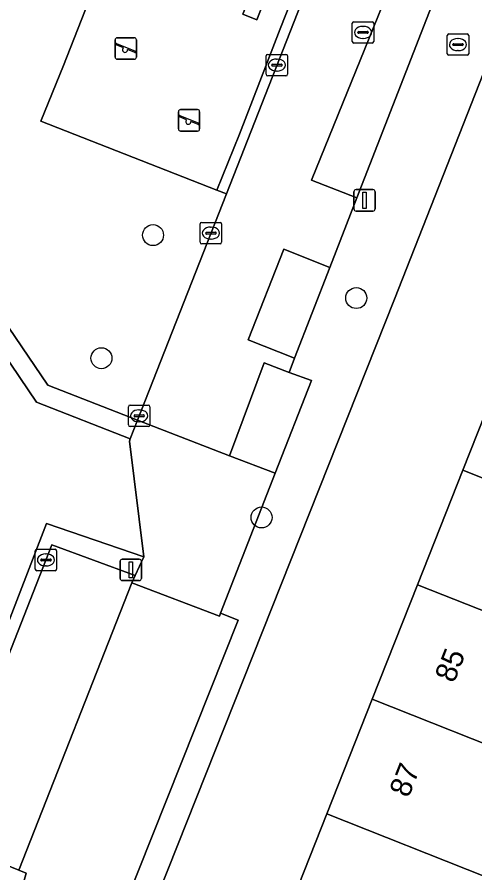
# Model space of a CAD drawing. Extents: x 160349 to 161355, y 381727 to 382854.
# Drawn here: x 160655.2 to 160676.57, y 382098.58 to 382138.52 of the extents above; entities that cross this region are included whole.
import ezdxf

# ---------------------------------------------------------------- set-up
doc = ezdxf.new("R2010")
doc.units = 0
for name, color, linetype in [('IMGEO_Boom', 7, 'Continuous'), ('IMGEO_Brandkraan', 7, 'Continuous'), ('IMGEO_Erf', 7, 'Continuous'), ('IMGEO_Groenvoorziening', 7, 'Continuous'), ('IMGEO_Hek', 7, 'Continuous'), ('IMGEO_Kolk', 7, 'Continuous'), ('IMGEO_Lichtmast', 7, 'Continuous'), ('IMGEO_Pand', 7, 'Continuous'), ('IMGEO_Pand_nummerreeks', 7, 'Continuous'), ('IMGEO_Parkeervlak_open', 7, 'Continuous'), ('IMGEO_Rijbaan_lokaal_open', 7, 'Continuous'), ('IMGEO_Rioolput', 7, 'Continuous'), ('IMGEO_Speelvoorziening', 7, 'Continuous'), ('IMGEO_Terreindeel_zand', 7, 'Continuous'), ('IMGEO_Voetpad_open', 7, 'Continuous'), ('IMGEO_Woonerf_open', 7, 'Continuous')]:
    doc.layers.add(name, color=color, linetype=linetype)

msp = doc.modelspace()

# ---------------------------------------------------------------- linework, layer by layer
at = {"layer": 'IMGEO_Boom'}
for centre in [(160661.546, 382128.343), (160671.031, 382125.406), (160659.137, 382122.599), (160666.61, 382115.165)]:
    msp.add_circle(centre, 0.489, dxfattribs=at)
at = {"layer": 'IMGEO_Brandkraan'}
for p, q in [((160675.278, 382136.81), (160675.278, 382137.662)), ((160675.353, 382137.736), (160676.205, 382137.736)), ((160676.279, 382137.662), (160676.279, 382136.81)), ((160675.537, 382137.23), (160675.537, 382137.242)), ((160675.975, 382137.193), (160675.577, 382137.193)), ((160675.58, 382137.279), (160675.978, 382137.279)), ((160675.766, 382137.516), (160675.791, 382137.516)), ((160676.021, 382137.242), (160676.021, 382137.23)), ((160675.789, 382136.956), (160675.764, 382136.956)), ((160676.205, 382136.736), (160675.353, 382136.736))]:
    msp.add_line(p, q, dxfattribs=at)
for points in [[(160675.278, 382136.81), (160675.278, 382137.662)], [(160675.353, 382137.736), (160676.205, 382137.736)], [(160676.279, 382137.662), (160676.279, 382136.81)], [(160676.205, 382136.736), (160675.353, 382136.736)]]:
    msp.add_lwpolyline(points, dxfattribs=at)
for centre, radius, start, end in [((160675.355, 382137.66), 0.0765, 91.552, 178.448), ((160675.355, 382137.66), 0.0765, 91.552, 178.448), ((160676.203, 382137.66), 0.0765, 1.552, 88.448), ((160676.203, 382137.66), 0.0765, 1.552, 88.448), ((160675.577, 382137.239), 0.0403, 85.8775, 175.7526), ((160675.574, 382137.229), 0.0366, 178.938, 274.7102), ((160675.978, 382137.236), 0.043, 264.8664, 352.4533), ((160675.982, 382137.241), 0.0386, 1.7309, 96.639), ((160675.355, 382136.812), 0.0765, 181.552, 268.448), ((160675.355, 382136.812), 0.0765, 181.552, 268.448), ((160676.203, 382136.812), 0.0765, 271.552, 358.448), ((160676.203, 382136.812), 0.0765, 271.552, 358.448)]:
    msp.add_arc(centre, radius, start, end, dxfattribs=at)
for centre, major_axis, ratio, start_param, end_param in [((160675.765, 382137.236), (-0.387, 0.002), 0.722429, 4.712389, 7.853982), ((160675.79, 382137.236), (-0.39, 0.002), 0.717154, 1.570796, 4.712389)]:
    msp.add_ellipse(centre, major_axis=major_axis, ratio=ratio, start_param=start_param, end_param=end_param, dxfattribs=at)
at = {"layer": 'IMGEO_Erf'}
msp.add_lwpolyline([(160669.66, 382101.331), (160671.777, 382106.678), (160673.894, 382112.022), (160676.01, 382117.368), (160678.127, 382122.713), (160680.243, 382128.058), (160682.36, 382133.403), (160684.476, 382138.748), (160686.593, 382144.093), (160688.754, 382149.551), (160683.199, 382151.736), (160672.819, 382125.35), (160661.371, 382096.521), (160642.897, 382049.998), (160648.453, 382047.774), (160650.611, 382053.225), (160652.728, 382058.571), (160654.845, 382063.916), (160656.961, 382069.26), (160659.078, 382074.606), (160661.194, 382079.95), (160663.311, 382085.296), (160665.428, 382090.642), (160667.544, 382095.987)], close=True, dxfattribs=at)
at = {"layer": 'IMGEO_Groenvoorziening'}
for points in [[(160664.967, 382130.268), (160664.529, 382130.44), (160656.307, 382133.663), (160657.374, 382136.267), (160660.593, 382144.471), (160660.717, 382144.788), (160660.766, 382144.913), (160657.203, 382146.188), (160652.183, 382131.447), (160648.46, 382128.049), (160653.282, 382126.28), (160656.632, 382121.346), (160660.821, 382119.703)], [(160651.014, 382100.51), (160656.58, 382114.877), (160661.113, 382113.328), (160660.44, 382118.731), (160660.482, 382118.837), (160656.107, 382120.553), (160652.921, 382125.241), (160651.823, 382122.083), (160648.644, 382112.935), (160643.778, 382114.734), (160645.038, 382111.223), (160643.02, 382104.771), (160642.284, 382102.417), (160646.942, 382100.689), (160650.557, 382099.348)]]:
    msp.add_lwpolyline(points, close=True, dxfattribs=at)
at = {"layer": 'IMGEO_Hek'}
msp.add_lwpolyline([(160657.374, 382136.267), (160656.307, 382133.663), (160664.529, 382130.44), (160665.577, 382133.048)], dxfattribs=at)
at = {"layer": 'IMGEO_Kolk'}
for p, q in [((160666.899, 382136.779), (160667.751, 382136.779)), ((160666.824, 382135.853), (160666.824, 382136.705)), ((160667.312, 382136.559), (160667.337, 382136.559)), ((160667.825, 382136.705), (160667.825, 382135.853)), ((160667.083, 382136.273), (160667.083, 382136.285)), ((160667.521, 382136.236), (160667.123, 382136.236)), ((160667.126, 382136.322), (160667.524, 382136.322)), ((160667.335, 382135.999), (160667.31, 382135.999)), ((160667.567, 382136.285), (160667.567, 382136.273)), ((160667.751, 382135.779), (160666.899, 382135.779)), ((160663.746, 382128.011), (160663.746, 382128.863)), ((160663.821, 382128.937), (160664.673, 382128.937)), ((160664.747, 382128.863), (160664.747, 382128.011)), ((160664.005, 382128.431), (160664.005, 382128.443)), ((160664.443, 382128.394), (160664.045, 382128.394)), ((160664.048, 382128.48), (160664.446, 382128.48)), ((160664.234, 382128.717), (160664.259, 382128.717)), ((160664.489, 382128.443), (160664.489, 382128.431)), ((160664.257, 382128.157), (160664.232, 382128.157)), ((160664.673, 382127.937), (160663.821, 382127.937)), ((160660.474, 382120.408), (160661.326, 382120.408)), ((160660.399, 382119.482), (160660.399, 382120.334)), ((160660.887, 382120.188), (160660.912, 382120.188)), ((160661.4, 382120.334), (160661.4, 382119.482)), ((160660.658, 382119.902), (160660.658, 382119.914)), ((160661.096, 382119.865), (160660.698, 382119.865)), ((160660.701, 382119.951), (160661.099, 382119.951)), ((160660.91, 382119.628), (160660.885, 382119.628)), ((160661.142, 382119.914), (160661.142, 382119.902)), ((160661.326, 382119.408), (160660.474, 382119.408)), ((160656.046, 382112.756), (160656.046, 382113.608)), ((160656.121, 382113.682), (160656.973, 382113.682)), ((160657.047, 382113.608), (160657.047, 382112.756)), ((160656.305, 382113.176), (160656.305, 382113.188)), ((160656.348, 382113.225), (160656.746, 382113.225)), ((160656.534, 382113.462), (160656.559, 382113.462)), ((160656.789, 382113.188), (160656.789, 382113.176)), ((160656.743, 382113.139), (160656.345, 382113.139)), ((160656.557, 382112.902), (160656.532, 382112.902)), ((160656.973, 382112.682), (160656.121, 382112.682))]:
    msp.add_line(p, q, dxfattribs=at)
for points in [[(160666.899, 382136.779), (160667.751, 382136.779)], [(160666.824, 382135.853), (160666.824, 382136.705)], [(160667.825, 382136.705), (160667.825, 382135.853)], [(160667.751, 382135.779), (160666.899, 382135.779)], [(160663.746, 382128.011), (160663.746, 382128.863)], [(160663.821, 382128.937), (160664.673, 382128.937)], [(160664.747, 382128.863), (160664.747, 382128.011)], [(160664.673, 382127.937), (160663.821, 382127.937)], [(160660.474, 382120.408), (160661.326, 382120.408)], [(160660.399, 382119.482), (160660.399, 382120.334)], [(160661.4, 382120.334), (160661.4, 382119.482)], [(160661.326, 382119.408), (160660.474, 382119.408)], [(160656.046, 382112.756), (160656.046, 382113.608)], [(160656.121, 382113.682), (160656.973, 382113.682)], [(160657.047, 382113.608), (160657.047, 382112.756)], [(160656.973, 382112.682), (160656.121, 382112.682)]]:
    msp.add_lwpolyline(points, dxfattribs=at)
for centre, radius, start, end in [((160666.901, 382136.703), 0.0765, 91.552, 178.448), ((160666.901, 382136.703), 0.0765, 91.552, 178.448), ((160667.749, 382136.703), 0.0765, 1.552, 88.448), ((160667.749, 382136.703), 0.0765, 1.552, 88.448), ((160667.123, 382136.282), 0.0403, 85.8775, 175.7526), ((160667.12, 382136.272), 0.0366, 178.938, 274.7102), ((160667.524, 382136.279), 0.043, 264.8664, 352.4533), ((160667.528, 382136.284), 0.0386, 1.7309, 96.639), ((160666.901, 382135.855), 0.0765, 181.552, 268.448), ((160666.901, 382135.855), 0.0765, 181.552, 268.448), ((160667.749, 382135.855), 0.0765, 271.552, 358.448), ((160667.749, 382135.855), 0.0765, 271.552, 358.448), ((160663.823, 382128.861), 0.0765, 91.552, 178.448), ((160663.823, 382128.861), 0.0765, 91.552, 178.448), ((160664.671, 382128.861), 0.0765, 1.552, 88.448), ((160664.671, 382128.861), 0.0765, 1.552, 88.448), ((160664.045, 382128.44), 0.0403, 85.8775, 175.7526), ((160664.042, 382128.43), 0.0366, 178.938, 274.7102), ((160664.446, 382128.437), 0.043, 264.8664, 352.4533), ((160664.45, 382128.442), 0.0386, 1.7309, 96.639), ((160663.823, 382128.013), 0.0765, 181.552, 268.448), ((160663.823, 382128.013), 0.0765, 181.552, 268.448), ((160664.671, 382128.013), 0.0765, 271.552, 358.448), ((160664.671, 382128.013), 0.0765, 271.552, 358.448), ((160660.476, 382120.332), 0.0765, 91.552, 178.448), ((160660.476, 382120.332), 0.0765, 91.552, 178.448), ((160661.324, 382120.332), 0.0765, 1.552, 88.448), ((160661.324, 382120.332), 0.0765, 1.552, 88.448), ((160660.698, 382119.911), 0.0403, 85.8775, 175.7526), ((160660.695, 382119.901), 0.0366, 178.938, 274.7102), ((160661.099, 382119.908), 0.043, 264.8664, 352.4533), ((160661.103, 382119.913), 0.0386, 1.7309, 96.639), ((160660.476, 382119.484), 0.0765, 181.552, 268.448), ((160660.476, 382119.484), 0.0765, 181.552, 268.448), ((160661.324, 382119.484), 0.0765, 271.552, 358.448), ((160661.324, 382119.484), 0.0765, 271.552, 358.448), ((160656.123, 382113.606), 0.0765, 91.552, 178.448), ((160656.123, 382113.606), 0.0765, 91.552, 178.448), ((160656.971, 382113.606), 0.0765, 1.552, 88.448), ((160656.971, 382113.606), 0.0765, 1.552, 88.448), ((160656.345, 382113.185), 0.0403, 85.8775, 175.7526), ((160656.75, 382113.187), 0.0386, 1.7309, 96.639), ((160656.342, 382113.175), 0.0366, 178.938, 274.7102), ((160656.746, 382113.182), 0.043, 264.8664, 352.4533), ((160656.123, 382112.758), 0.0765, 181.552, 268.448), ((160656.123, 382112.758), 0.0765, 181.552, 268.448), ((160656.971, 382112.758), 0.0765, 271.552, 358.448), ((160656.971, 382112.758), 0.0765, 271.552, 358.448)]:
    msp.add_arc(centre, radius, start, end, dxfattribs=at)
for centre, major_axis, ratio, start_param, end_param in [((160667.311, 382136.279), (-0.387, 0.002), 0.722429, 4.712389, 7.853982), ((160667.336, 382136.279), (-0.39, 0.002), 0.717154, 1.570796, 4.712389), ((160664.233, 382128.437), (-0.387, 0.002), 0.722429, 4.712389, 7.853982), ((160664.258, 382128.437), (-0.39, 0.002), 0.717154, 1.570796, 4.712389), ((160660.886, 382119.908), (-0.387, 0.002), 0.722429, 4.712389, 7.853982), ((160660.911, 382119.908), (-0.39, 0.002), 0.717154, 1.570796, 4.712389), ((160656.533, 382113.182), (-0.387, 0.002), 0.722429, 4.712389, 7.853982), ((160656.558, 382113.182), (-0.39, 0.002), 0.717154, 1.570796, 4.712389)]:
    msp.add_ellipse(centre, major_axis=major_axis, ratio=ratio, start_param=start_param, end_param=end_param, dxfattribs=at)
at = {"layer": 'IMGEO_Lichtmast'}
for p, q in [((160670.919, 382129.566), (160670.919, 382130.366)), ((160670.919, 382130.366), (160670.919, 382129.566)), ((160671.019, 382130.466), (160671.809, 382130.466)), ((160671.809, 382130.466), (160671.019, 382130.466)), ((160671.909, 382130.366), (160671.909, 382129.566)), ((160671.909, 382129.566), (160671.909, 382130.366)), ((160671.809, 382129.466), (160671.019, 382129.466)), ((160671.019, 382129.466), (160671.809, 382129.466)), ((160660.11, 382113.219), (160660.9, 382113.219)), ((160660.9, 382113.219), (160660.11, 382113.219)), ((160660.01, 382112.319), (160660.01, 382113.119)), ((160660.01, 382113.119), (160660.01, 382112.319)), ((160661, 382113.119), (160661, 382112.319)), ((160661, 382112.319), (160661, 382113.119)), ((160660.9, 382112.219), (160660.11, 382112.219)), ((160660.11, 382112.219), (160660.9, 382112.219))]:
    msp.add_line(p, q, dxfattribs=at)
for points in [[(160671.339, 382130.341), (160671.489, 382130.341), (160671.489, 382129.591), (160671.339, 382129.591), (160671.339, 382130.341)], [(160660.43, 382113.094), (160660.58, 382113.094), (160660.58, 382112.344), (160660.43, 382112.344), (160660.43, 382113.094)]]:
    msp.add_lwpolyline(points, dxfattribs=at)
for centre, start, end in [((160671.019, 382130.366), 90, 180), ((160671.019, 382130.366), 90, 180), ((160671.809, 382130.366), 0, 90), ((160671.809, 382130.366), 360, 90), ((160671.019, 382129.566), 180, 270), ((160671.019, 382129.566), 180, 270), ((160671.809, 382129.566), 270, 0), ((160671.809, 382129.566), 270, 0), ((160660.11, 382113.119), 90, 180), ((160660.11, 382113.119), 90, 180), ((160660.9, 382113.119), 0, 90), ((160660.9, 382113.119), 360, 90), ((160660.11, 382112.319), 180, 270), ((160660.11, 382112.319), 180, 270), ((160660.9, 382112.319), 270, 0), ((160660.9, 382112.319), 270, 0)]:
    msp.add_arc(centre, 0.1, start, end, dxfattribs=at)
at = {"layer": 'IMGEO_Pand'}
for points in [[(160685.581, 382119.763), (160678.127, 382122.713), (160676.01, 382117.368), (160683.465, 382114.418)], [(160683.465, 382114.418), (160676.01, 382117.368), (160673.894, 382112.022), (160681.348, 382109.073), (160684.058, 382107.964), (160686.187, 382113.34)], [(160673.894, 382112.022), (160671.777, 382106.678), (160679.231, 382103.728), (160681.348, 382109.073)], [(160677.114, 382098.382), (160679.231, 382103.728), (160671.777, 382106.678), (160669.66, 382101.331)], [(160677.114, 382098.382), (160669.66, 382101.331), (160667.544, 382095.987), (160674.184, 382093.359), (160674.998, 382093.037), (160677.313, 382092.121), (160678.22, 382091.762), (160679.253, 382094.371), (160676.031, 382095.647)]]:
    msp.add_lwpolyline(points, close=True, dxfattribs=at)
at = {"layer": 'IMGEO_Parkeervlak_open'}
for points in [[(160674.662, 382139.353), (160672.676, 382140.124), (160668.949, 382130.906), (160671.062, 382130.085)], [(160669.801, 382126.839), (160667.646, 382127.685), (160665.985, 382123.452), (160668.154, 382122.601)], [(160668.937, 382121.552), (160667.897, 382121.939), (160666.726, 382122.375), (160665.116, 382118.049), (160667.248, 382117.228)], [(160660.716, 382112.452), (160656.825, 382113.882), (160651.466, 382100.264), (160655.285, 382098.702), (160660.563, 382112.113)]]:
    msp.add_lwpolyline(points, close=True, dxfattribs=at)
at = {"layer": 'IMGEO_Rijbaan_lokaal_open'}
msp.add_lwpolyline([(160667.248, 382117.228), (160665.116, 382118.049), (160660.821, 382119.703), (160660.482, 382118.837), (160660.44, 382118.731), (160661.113, 382113.328), (160660.716, 382112.452), (160660.563, 382112.113), (160664.643, 382110.561), (160664.699, 382110.704)], close=True, dxfattribs=at)
at = {"layer": 'IMGEO_Rioolput'}
for p, q in [((160670.847, 382137.38), (160670.847, 382138.232)), ((160670.922, 382138.306), (160671.774, 382138.306)), ((160671.335, 382138.086), (160671.36, 382138.086)), ((160671.848, 382138.232), (160671.848, 382137.38)), ((160671.106, 382137.8), (160671.106, 382137.812)), ((160671.544, 382137.763), (160671.146, 382137.763)), ((160671.149, 382137.849), (160671.547, 382137.849)), ((160671.59, 382137.812), (160671.59, 382137.8)), ((160671.774, 382137.306), (160670.922, 382137.306)), ((160671.358, 382137.526), (160671.333, 382137.526))]:
    msp.add_line(p, q, dxfattribs=at)
for points in [[(160670.847, 382137.38), (160670.847, 382138.232)], [(160670.922, 382138.306), (160671.774, 382138.306)], [(160671.848, 382138.232), (160671.848, 382137.38)], [(160671.774, 382137.306), (160670.922, 382137.306)]]:
    msp.add_lwpolyline(points, dxfattribs=at)
for centre, radius, start, end in [((160670.924, 382138.23), 0.0765, 91.552, 178.448), ((160670.924, 382138.23), 0.0765, 91.552, 178.448), ((160671.772, 382138.23), 0.0765, 1.552, 88.448), ((160671.772, 382138.23), 0.0765, 1.552, 88.448), ((160671.146, 382137.809), 0.0403, 85.8775, 175.7526), ((160671.143, 382137.799), 0.0366, 178.938, 274.7102), ((160671.547, 382137.806), 0.043, 264.8664, 352.4533), ((160671.551, 382137.811), 0.0386, 1.7309, 96.639), ((160670.924, 382137.382), 0.0765, 181.552, 268.448), ((160670.924, 382137.382), 0.0765, 181.552, 268.448), ((160671.772, 382137.382), 0.0765, 271.552, 358.448), ((160671.772, 382137.382), 0.0765, 271.552, 358.448)]:
    msp.add_arc(centre, radius, start, end, dxfattribs=at)
for centre, major_axis, ratio, start_param, end_param in [((160671.334, 382137.806), (-0.387, 0.002), 0.722429, 4.712389, 7.853982), ((160671.359, 382137.806), (-0.39, 0.002), 0.717154, 1.570796, 4.712389)]:
    msp.add_ellipse(centre, major_axis=major_axis, ratio=ratio, start_param=start_param, end_param=end_param, dxfattribs=at)
at = {"layer": 'IMGEO_Speelvoorziening'}
for p, q in [((160659.877, 382137.555), (160660.667, 382137.555)), ((160660.667, 382137.555), (160659.877, 382137.555)), ((160659.777, 382136.655), (160659.777, 382137.455)), ((160659.777, 382137.455), (160659.777, 382136.655)), ((160660.16, 382137.083), (160659.821, 382137.22)), ((160659.846, 382137.28), (160660.722, 382136.927)), ((160660.767, 382137.455), (160660.767, 382136.655)), ((160660.767, 382136.655), (160660.767, 382137.455)), ((160660.698, 382136.867), (160660.358, 382137.004)), ((160660.667, 382136.555), (160659.877, 382136.555)), ((160659.877, 382136.555), (160660.667, 382136.555)), ((160662.732, 382133.302), (160662.732, 382134.102)), ((160662.732, 382134.102), (160662.732, 382133.302)), ((160662.832, 382134.202), (160663.622, 382134.202)), ((160663.622, 382134.202), (160662.832, 382134.202)), ((160663.722, 382134.102), (160663.722, 382133.302)), ((160663.722, 382133.302), (160663.722, 382134.102)), ((160663.115, 382133.73), (160662.776, 382133.867)), ((160662.801, 382133.927), (160663.677, 382133.574)), ((160663.653, 382133.514), (160663.313, 382133.651)), ((160663.622, 382133.202), (160662.832, 382133.202)), ((160662.832, 382133.202), (160663.622, 382133.202))]:
    msp.add_line(p, q, dxfattribs=at)
for centre, radius, start, end in [((160659.877, 382137.455), 0.1, 90, 180), ((160659.877, 382137.455), 0.1, 90, 180), ((160660.667, 382137.455), 0.1, 0, 90), ((160660.667, 382137.455), 0.1, 360, 90), ((160659.834, 382137.25), 0.0327, 68.078, 248.078), ((160660.239, 382136.993), 0.12, 130.9928, 5.1632), ((160660.71, 382136.897), 0.0327, 248.078, 68.078), ((160659.877, 382136.655), 0.1, 180, 270), ((160659.877, 382136.655), 0.1, 180, 270), ((160660.667, 382136.655), 0.1, 270, 0), ((160660.667, 382136.655), 0.1, 270, 0), ((160662.832, 382134.102), 0.1, 90, 180), ((160662.832, 382134.102), 0.1, 90, 180), ((160663.622, 382134.102), 0.1, 0, 90), ((160663.622, 382134.102), 0.1, 360, 90), ((160662.789, 382133.897), 0.0327, 68.078, 248.078), ((160663.194, 382133.64), 0.12, 130.9928, 5.1632), ((160663.665, 382133.544), 0.0327, 248.078, 68.078), ((160662.832, 382133.302), 0.1, 180, 270), ((160662.832, 382133.302), 0.1, 180, 270), ((160663.622, 382133.302), 0.1, 270, 0), ((160663.622, 382133.302), 0.1, 270, 0)]:
    msp.add_arc(centre, radius, start, end, dxfattribs=at)
at = {"layer": 'IMGEO_Terreindeel_zand'}
msp.add_lwpolyline([(160668.039, 382139.409), (160666.956, 382139.835), (160666.393, 382138.397), (160665.744, 382138.652), (160667.035, 382141.943), (160660.593, 382144.471), (160657.374, 382136.267), (160656.307, 382133.663), (160664.529, 382130.44), (160665.577, 382133.048), (160667.482, 382137.97)], close=True, dxfattribs=at)
at = {"layer": 'IMGEO_Voetpad_open'}
for points in [[(160674.662, 382139.353), (160671.062, 382130.085), (160669.801, 382126.839), (160668.154, 382122.601), (160667.897, 382121.939), (160668.937, 382121.552), (160667.248, 382117.228), (160664.699, 382110.704), (160665.519, 382110.365), (160660.198, 382097.004), (160661.371, 382096.521), (160672.819, 382125.35), (160683.199, 382151.736)], [(160654.96, 382091.32), (160658.94, 382096.501), (160655.419, 382097.832), (160655.627, 382098.562), (160655.285, 382098.702), (160651.466, 382100.264)]]:
    msp.add_lwpolyline(points, dxfattribs=at)
for points in [[(160668.039, 382139.409), (160669.459, 382143.077), (160662.368, 382145.86), (160661.783, 382144.362), (160660.717, 382144.788), (160660.593, 382144.471), (160667.035, 382141.943), (160665.744, 382138.652), (160666.393, 382138.397), (160666.956, 382139.835)], [(160669.923, 382142.895), (160669.459, 382143.077), (160668.039, 382139.409), (160667.482, 382137.97), (160665.577, 382133.048), (160664.529, 382130.44), (160664.967, 382130.268)], [(160648.128, 382127.106), (160648.093, 382127.008), (160652.38, 382125.379), (160648.492, 382114.091), (160644.146, 382115.78), (160643.778, 382114.734), (160648.644, 382112.935), (160651.823, 382122.083), (160652.921, 382125.241), (160656.107, 382120.553), (160660.482, 382118.837), (160660.821, 382119.703), (160656.632, 382121.346), (160653.282, 382126.28), (160648.46, 382128.049)], [(160660.716, 382112.452), (160661.113, 382113.328), (160656.58, 382114.877), (160651.014, 382100.51), (160651.466, 382100.264), (160656.825, 382113.882)]]:
    msp.add_lwpolyline(points, close=True, dxfattribs=at)
at = {"layer": 'IMGEO_Woonerf_open'}
for points in [[(160672.676, 382140.124), (160674.662, 382139.353), (160676.03, 382142.874), (160670.778, 382145.073), (160669.923, 382142.895), (160664.967, 382130.268), (160660.821, 382119.703), (160665.116, 382118.049), (160666.726, 382122.375), (160667.897, 382121.939), (160668.154, 382122.601), (160665.985, 382123.452), (160667.646, 382127.685), (160669.801, 382126.839), (160671.062, 382130.085), (160668.949, 382130.906)], [(160665.519, 382110.365), (160664.699, 382110.704), (160664.643, 382110.561), (160660.563, 382112.113), (160655.285, 382098.702), (160655.627, 382098.562), (160655.419, 382097.832), (160658.94, 382096.501), (160659.288, 382097.322), (160660.198, 382097.004)]]:
    msp.add_lwpolyline(points, close=True, dxfattribs=at)

# ---------------------------------------------------------------- texts
at = {"layer": 'IMGEO_Pand_nummerreeks'}
for s, p in [('85', (160675.591, 382107.4)), ('87', (160673.47, 382102.044))]:
    msp.add_text(s, height=1, rotation=68.3977, dxfattribs=at).set_placement(p)

doc.saveas('drawing.dxf')
